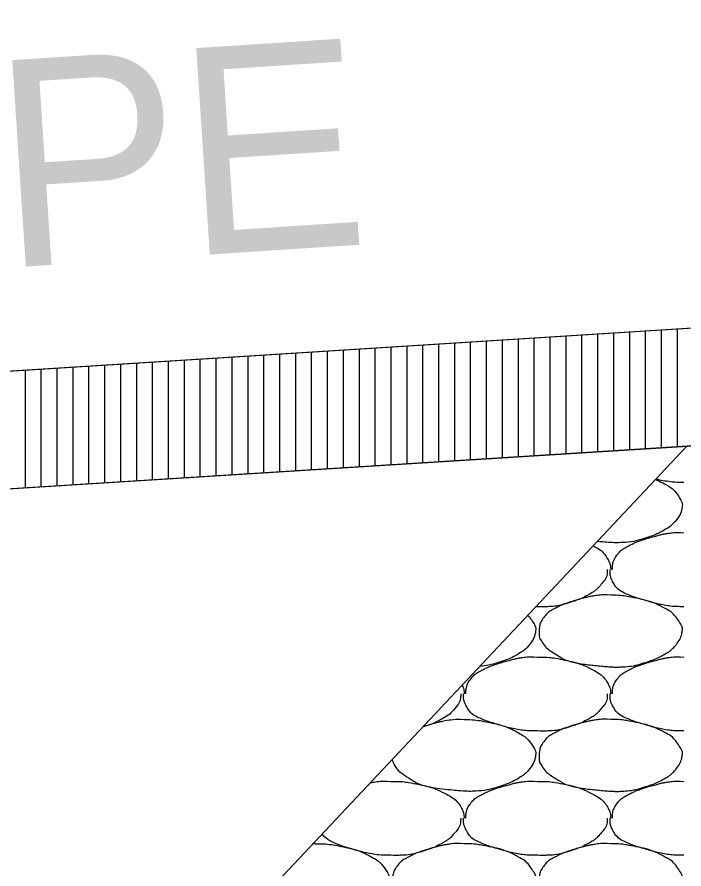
# Model space of a CAD drawing. Extents: x 1373719 to 1374161, y 379835 to 380167.
# Drawn here: x 1373957.362 to 1373959.459, y 379922.489 to 379925.166 of the extents above; entities that cross this region are included whole.
import ezdxf

# ---------------------------------------------------------------- set-up
doc = ezdxf.new("R2010")
doc.units = 0
for name, color, linetype in [('ACHM Surface', 7, 'Continuous'), ('Aggregate Base Course', 7, 'Continuous'), ('GREEN_TXT', 7, 'Continuous'), ('Pavement Layers', 7, 'Continuous'), ('SIGNATURE', 7, 'Continuous')]:
    doc.layers.add(name, color=color, linetype=linetype)

msp = doc.modelspace()

# ---------------------------------------------------------------- linework, layer by layer
msp.add_line((1373942.5249, 379923.119), (1373962.0249, 379924.3496))
at = {"layer": 'ACHM Surface'}
for p, q in [((1373959.438, 379923.8161), (1373959.438, 379924.1863)), ((1373959.038, 379923.7908), (1373959.038, 379924.1611)), ((1373959.088, 379923.794), (1373959.088, 379924.1642)), ((1373959.138, 379923.7971), (1373959.138, 379924.1674)), ((1373959.188, 379923.8003), (1373959.188, 379924.1705)), ((1373959.238, 379923.8035), (1373959.238, 379924.1737)), ((1373959.288, 379923.8066), (1373959.288, 379924.1769)), ((1373959.338, 379923.8098), (1373959.338, 379924.18)), ((1373959.388, 379923.8129), (1373959.388, 379924.1832)), ((1373958.588, 379923.7624), (1373958.588, 379924.1327)), ((1373958.638, 379923.7656), (1373958.638, 379924.1358)), ((1373958.688, 379923.7687), (1373958.688, 379924.139)), ((1373958.738, 379923.7719), (1373958.738, 379924.1421)), ((1373958.788, 379923.7751), (1373958.788, 379924.1453)), ((1373958.838, 379923.7782), (1373958.838, 379924.1485)), ((1373958.888, 379923.7814), (1373958.888, 379924.1516)), ((1373958.938, 379923.7845), (1373958.938, 379924.1548)), ((1373958.988, 379923.7877), (1373958.988, 379924.1579)), ((1373958.188, 379923.7372), (1373958.188, 379924.1074)), ((1373958.238, 379923.7404), (1373958.238, 379924.1106)), ((1373958.288, 379923.7435), (1373958.288, 379924.1137)), ((1373958.338, 379923.7467), (1373958.338, 379924.1169)), ((1373958.388, 379923.7498), (1373958.388, 379924.1201)), ((1373958.438, 379923.753), (1373958.438, 379924.1232)), ((1373958.488, 379923.7561), (1373958.488, 379924.1264)), ((1373958.538, 379923.7593), (1373958.538, 379924.1295)), ((1373957.738, 379923.7088), (1373957.738, 379924.079)), ((1373957.788, 379923.712), (1373957.788, 379924.0822)), ((1373957.838, 379923.7151), (1373957.838, 379924.0853)), ((1373957.888, 379923.7183), (1373957.888, 379924.0885)), ((1373957.938, 379923.7214), (1373957.938, 379924.0917)), ((1373957.988, 379923.7246), (1373957.988, 379924.0948)), ((1373958.038, 379923.7277), (1373958.038, 379924.098)), ((1373958.088, 379923.7309), (1373958.088, 379924.1011)), ((1373958.138, 379923.734), (1373958.138, 379924.1043)), ((1373957.388, 379923.6867), (1373957.388, 379924.0569)), ((1373957.438, 379923.6899), (1373957.438, 379924.0601)), ((1373957.488, 379923.693), (1373957.488, 379924.0633)), ((1373957.538, 379923.6962), (1373957.538, 379924.0664)), ((1373957.588, 379923.6993), (1373957.588, 379924.0696)), ((1373957.638, 379923.7025), (1373957.638, 379924.0727)), ((1373957.688, 379923.7056), (1373957.688, 379924.0759))]:
    msp.add_line(p, q, dxfattribs=at)
at = {"layer": 'Aggregate Base Course'}
for points, degree in [([(1373959.369, 379923.7127), (1373959.3791, 379923.7086), (1373959.3892, 379923.7039), (1373959.4192, 379923.6878), (1373959.4328, 379923.6734), (1373959.4517, 379923.645), (1373959.4548, 379923.6351), (1373959.4502, 379923.6096), (1373959.4414, 379923.5928), (1373959.4196, 379923.5685), (1373959.4113, 379923.5621), (1373959.3829, 379923.546), (1373959.365, 379923.5374), (1373959.3197, 379923.523), (1373959.2942, 379923.5165), (1373959.2547, 379923.5141), (1373959.2414, 379923.514), (1373959.2142, 379923.5158), (1373959.2003, 379923.5171), (1373959.1863, 379923.5185)], 3), ([(1373959.4586, 379923.7039), (1373959.4562, 379923.7039), (1373959.4538, 379923.7039), (1373959.4316, 379923.7039), (1373959.4118, 379923.7058), (1373959.3847, 379923.7106), (1373959.3775, 379923.7123), (1373959.3703, 379923.7141)], 3), ([(1373959.2336, 379923.4303), (1373959.2337, 379923.4309), (1373959.2336, 379923.4315), (1373959.2336, 379923.4321), (1373959.234, 379923.4473), (1373959.2383, 379923.4619), (1373959.248, 379923.4753), (1373959.258, 379923.4889), (1373959.2702, 379923.4969), (1373959.284, 379923.5041), (1373959.2959, 379923.5103), (1373959.3075, 379923.5161), (1373959.32, 379923.5203), (1373959.3379, 379923.5263), (1373959.3558, 379923.5317), (1373959.374, 379923.5365), (1373959.3854, 379923.5395), (1373959.3967, 379923.5419), (1373959.4082, 379923.5437), (1373959.4249, 379923.5463), (1373959.4419, 379923.5469), (1373959.4586, 379923.5455)], 3), ([(1373959.1733, 379923.5046), (1373959.1736, 379923.5045), (1373959.1739, 379923.5043), (1373959.1942, 379923.4934), (1373959.2101, 379923.4795), (1373959.2258, 379923.4503), (1373959.2275, 379923.4414), (1373959.2283, 379923.4315), (1373959.2284, 379923.4309), (1373959.2282, 379923.4303)], 3), ([(1373959.2174, 379923.4303), (1373959.2175, 379923.4285), (1373959.2175, 379923.4267), (1373959.2174, 379923.4249), (1373959.2168, 379923.4067), (1373959.2052, 379923.3908), (1373959.1922, 379923.3763), (1373959.1841, 379923.3671), (1373959.1755, 379923.3605), (1373959.1652, 379923.3547), (1373959.1471, 379923.3444), (1373959.1292, 379923.3358), (1373959.1094, 379923.3295), (1373959.0839, 379923.3214), (1373959.0584, 379923.3143), (1373959.032, 379923.3133), (1373959.0206, 379923.3129), (1373959.0092, 379923.3128), (1373958.9978, 379923.3133)], 3), ([(1373959.4586, 379923.3133), (1373959.4562, 379923.3133), (1373959.4538, 379923.3133), (1373959.4514, 379923.3133), (1373959.4316, 379923.3133), (1373959.4118, 379923.3152), (1373959.392, 379923.3187), (1373959.371, 379923.3225), (1373959.351, 379923.3289), (1373959.3305, 379923.3348), (1373959.3128, 379923.3399), (1373959.2958, 379923.3455), (1373959.2786, 379923.3529), (1373959.2596, 379923.3611), (1373959.2437, 379923.3749), (1373959.2336, 379923.3943), (1373959.2285, 379923.4043), (1373959.2264, 379923.4144), (1373959.2264, 379923.4249), (1373959.2264, 379923.4267), (1373959.2264, 379923.4285), (1373959.2264, 379923.4303)], 3), ([(1373959.2282, 379923.3493), (1373959.2546, 379923.3497), (1373959.2811, 379923.3457), (1373959.3074, 379923.3403), (1373959.3397, 379923.3337), (1373959.3694, 379923.3239), (1373959.3992, 379923.3079), (1373959.4192, 379923.2972), (1373959.4328, 379923.2828), (1373959.446, 379923.2629), (1373959.4517, 379923.2544), (1373959.4548, 379923.2445), (1373959.4532, 379923.2359), (1373959.4502, 379923.219), (1373959.4414, 379923.2022), (1373959.428, 379923.1873), (1373959.4196, 379923.1779), (1373959.4113, 379923.1715), (1373959.401, 379923.1657), (1373959.3829, 379923.1554), (1373959.365, 379923.1468), (1373959.3452, 379923.1405), (1373959.3197, 379923.1324), (1373959.2942, 379923.1259), (1373959.2678, 379923.1243), (1373959.2547, 379923.1235), (1373959.2414, 379923.1234), (1373959.2282, 379923.1243), (1373959.2084, 379923.1256), (1373959.1886, 379923.1275), (1373959.1688, 379923.1297), (1373959.147, 379923.1321), (1373959.1255, 379923.1355), (1373959.104, 379923.1405), (1373959.0864, 379923.1446), (1373959.0712, 379923.154), (1373959.0554, 379923.1639), (1373959.0376, 379923.1751), (1373959.023, 379923.186), (1373959.0104, 379923.2053), (1373959.004, 379923.2152), (1373959.0027, 379923.2258), (1373959.0032, 379923.2359), (1373959.0041, 379923.2505), (1373959.0072, 379923.2652), (1373959.0176, 379923.2791), (1373959.0283, 379923.2932), (1373959.0398, 379923.3007), (1373959.0536, 379923.3079), (1373959.0655, 379923.3141), (1373959.0771, 379923.3199), (1373959.0896, 379923.3241), (1373959.1075, 379923.3301), (1373959.1254, 379923.3355), (1373959.1436, 379923.3403), (1373959.155, 379923.3433), (1373959.1663, 379923.3457), (1373959.1778, 379923.3475), (1373959.1945, 379923.3501), (1373959.2115, 379923.3507), (1373959.2282, 379923.3493)], 3), ([(1373958.9978, 379923.3133), (1373958.9963, 379923.3133), (1373958.9948, 379923.3133), (1373958.9933, 379923.3133)], 2), ([(1373958.9674, 379923.2858), (1373958.9737, 379923.2791), (1373958.9795, 379923.2715), (1373958.9909, 379923.2544), (1373958.994, 379923.2445), (1373958.9894, 379923.219), (1373958.9806, 379923.2022), (1373958.9588, 379923.1779), (1373958.9505, 379923.1715), (1373958.9221, 379923.1554), (1373958.9042, 379923.1468), (1373958.8619, 379923.1334), (1373958.8393, 379923.1275), (1373958.8163, 379923.1251)], 3), ([(1373958.7728, 379923.0397), (1373958.7729, 379923.0403), (1373958.7728, 379923.0409), (1373958.7728, 379923.0415), (1373958.7732, 379923.0567), (1373958.7775, 379923.0713), (1373958.7872, 379923.0847), (1373958.7972, 379923.0983), (1373958.8094, 379923.1063), (1373958.8232, 379923.1135), (1373958.8351, 379923.1197), (1373958.8467, 379923.1255), (1373958.8592, 379923.1297), (1373958.8771, 379923.1357), (1373958.895, 379923.1411), (1373958.9132, 379923.1459), (1373958.9246, 379923.1489), (1373958.9359, 379923.1513), (1373958.9474, 379923.1531), (1373958.9641, 379923.1557), (1373958.9811, 379923.1563), (1373958.9978, 379923.1549)], 3), ([(1373958.9978, 379923.1549), (1373958.9996, 379923.1548), (1373959.0014, 379923.155), (1373959.0032, 379923.1549)], 2), ([(1373959.0032, 379923.1549), (1373959.0296, 379923.1553), (1373959.0561, 379923.1513), (1373959.0824, 379923.1459), (1373959.1147, 379923.1393), (1373959.1444, 379923.1295), (1373959.1742, 379923.1135), (1373959.1942, 379923.1028), (1373959.2101, 379923.0889), (1373959.221, 379923.0685), (1373959.2258, 379923.0597), (1373959.2275, 379923.0508), (1373959.2282, 379923.0415), (1373959.2283, 379923.0409), (1373959.2284, 379923.0403), (1373959.2282, 379923.0397)], 3), ([(1373959.2336, 379923.0397), (1373959.2337, 379923.0403), (1373959.2336, 379923.0409), (1373959.2336, 379923.0415), (1373959.234, 379923.0567), (1373959.2383, 379923.0713), (1373959.248, 379923.0847), (1373959.258, 379923.0983), (1373959.2702, 379923.1063), (1373959.284, 379923.1135), (1373959.2959, 379923.1197), (1373959.3075, 379923.1255), (1373959.32, 379923.1297), (1373959.3379, 379923.1357), (1373959.3558, 379923.1411), (1373959.374, 379923.1459), (1373959.3854, 379923.1489), (1373959.3967, 379923.1513), (1373959.4082, 379923.1531), (1373959.4249, 379923.1557), (1373959.4419, 379923.1563), (1373959.4586, 379923.1549)], 3), ([(1373958.7612, 379923.0666), (1373958.7652, 379923.0584), (1373958.7668, 379923.0501), (1373958.7675, 379923.0409), (1373958.7676, 379923.0403), (1373958.7674, 379923.0397)], 3), ([(1373958.7566, 379923.0397), (1373958.7567, 379923.0379), (1373958.7567, 379923.0361), (1373958.756, 379923.0161), (1373958.7444, 379923.0002), (1373958.7233, 379922.9765), (1373958.7147, 379922.9699), (1373958.6863, 379922.9538), (1373958.6684, 379922.9452), (1373958.6451, 379922.9378), (1373958.6416, 379922.9367), (1373958.6381, 379922.9356)], 3), ([(1373958.9978, 379922.9227), (1373958.9954, 379922.9227), (1373958.993, 379922.9227), (1373958.9906, 379922.9227), (1373958.9708, 379922.9227), (1373958.951, 379922.9246), (1373958.9312, 379922.9281), (1373958.9102, 379922.9319), (1373958.8902, 379922.9383), (1373958.8697, 379922.9442), (1373958.852, 379922.9493), (1373958.835, 379922.9549), (1373958.8178, 379922.9623), (1373958.7988, 379922.9705), (1373958.7829, 379922.9843), (1373958.7728, 379923.0037), (1373958.7677, 379923.0137), (1373958.7656, 379923.0238), (1373958.7656, 379923.0343), (1373958.7656, 379923.0361), (1373958.7656, 379923.0379), (1373958.7656, 379923.0397)], 3), ([(1373959.2174, 379923.0397), (1373959.2175, 379923.0379), (1373959.2175, 379923.0361), (1373959.2174, 379923.0343), (1373959.2168, 379923.0161), (1373959.2052, 379923.0002), (1373959.1922, 379922.9857), (1373959.1841, 379922.9765), (1373959.1755, 379922.9699), (1373959.1652, 379922.9641), (1373959.1471, 379922.9538), (1373959.1292, 379922.9452), (1373959.1094, 379922.9389), (1373959.0839, 379922.9308), (1373959.0584, 379922.9237), (1373959.032, 379922.9227), (1373959.0206, 379922.9223), (1373959.0092, 379922.9222), (1373958.9978, 379922.9227)], 3), ([(1373959.4586, 379922.9227), (1373959.4562, 379922.9227), (1373959.4538, 379922.9227), (1373959.4514, 379922.9227), (1373959.4316, 379922.9227), (1373959.4118, 379922.9246), (1373959.392, 379922.9281), (1373959.371, 379922.9319), (1373959.351, 379922.9383), (1373959.3305, 379922.9442), (1373959.3128, 379922.9493), (1373959.2958, 379922.9549), (1373959.2786, 379922.9623), (1373959.2596, 379922.9705), (1373959.2437, 379922.9843), (1373959.2336, 379923.0037), (1373959.2285, 379923.0137), (1373959.2264, 379923.0238), (1373959.2264, 379923.0343), (1373959.2264, 379923.0361), (1373959.2264, 379923.0379), (1373959.2264, 379923.0397)], 3), ([(1373958.7674, 379922.9587), (1373958.7938, 379922.9591), (1373958.8203, 379922.9551), (1373958.8789, 379922.9431), (1373958.9086, 379922.9333), (1373958.9584, 379922.9066), (1373958.972, 379922.8922), (1373958.9909, 379922.8638), (1373958.994, 379922.8539), (1373958.9894, 379922.8284), (1373958.9806, 379922.8116), (1373958.9588, 379922.7873), (1373958.9505, 379922.7809), (1373958.9221, 379922.7648), (1373958.9042, 379922.7562), (1373958.8589, 379922.7418), (1373958.8334, 379922.7353), (1373958.7939, 379922.7329), (1373958.7806, 379922.7328), (1373958.7476, 379922.735), (1373958.7278, 379922.7369), (1373958.6862, 379922.7415), (1373958.6647, 379922.7449), (1373958.6256, 379922.754), (1373958.6104, 379922.7634), (1373958.5768, 379922.7845), (1373958.5622, 379922.7954), (1373958.5455, 379922.821), (1373958.5435, 379922.8277), (1373958.5427, 379922.8342)], 3), ([(1373958.6393, 379922.937), (1373958.6537, 379922.9416), (1373958.6681, 379922.9459), (1373958.6942, 379922.9527), (1373958.7055, 379922.9551), (1373958.7337, 379922.9595), (1373958.7507, 379922.9601), (1373958.7674, 379922.9587)], 3), ([(1373959.2282, 379922.9587), (1373959.2546, 379922.9591), (1373959.2811, 379922.9551), (1373959.3074, 379922.9497), (1373959.3397, 379922.9431), (1373959.3694, 379922.9333), (1373959.3992, 379922.9173), (1373959.4192, 379922.9066), (1373959.4328, 379922.8922), (1373959.446, 379922.8723), (1373959.4517, 379922.8638), (1373959.4548, 379922.8539), (1373959.4532, 379922.8453), (1373959.4502, 379922.8284), (1373959.4414, 379922.8116), (1373959.428, 379922.7967), (1373959.4196, 379922.7873), (1373959.4113, 379922.7809), (1373959.401, 379922.7751), (1373959.3829, 379922.7648), (1373959.365, 379922.7562), (1373959.3452, 379922.7499), (1373959.3197, 379922.7418), (1373959.2942, 379922.7353), (1373959.2678, 379922.7337), (1373959.2547, 379922.7329), (1373959.2414, 379922.7328), (1373959.2282, 379922.7337), (1373959.2084, 379922.735), (1373959.1886, 379922.7369), (1373959.1688, 379922.7391), (1373959.147, 379922.7415), (1373959.1255, 379922.7449), (1373959.104, 379922.7499), (1373959.0864, 379922.754), (1373959.0712, 379922.7634), (1373959.0554, 379922.7733), (1373959.0376, 379922.7845), (1373959.023, 379922.7954), (1373959.0104, 379922.8147), (1373959.004, 379922.8246), (1373959.0027, 379922.8352), (1373959.0032, 379922.8453), (1373959.0041, 379922.8599), (1373959.0072, 379922.8746), (1373959.0176, 379922.8885), (1373959.0283, 379922.9026), (1373959.0398, 379922.9101), (1373959.0536, 379922.9173), (1373959.0655, 379922.9235), (1373959.0771, 379922.9293), (1373959.0896, 379922.9335), (1373959.1075, 379922.9395), (1373959.1254, 379922.9449), (1373959.1436, 379922.9497), (1373959.155, 379922.9527), (1373959.1663, 379922.9551), (1373959.1778, 379922.9569), (1373959.1945, 379922.9595), (1373959.2115, 379922.9601), (1373959.2282, 379922.9587)], 3), ([(1373958.4729, 379922.76), (1373958.4775, 379922.761), (1373958.482, 379922.7618), (1373958.5033, 379922.7651), (1373958.5203, 379922.7657), (1373958.537, 379922.7643)], 3), ([(1373958.537, 379922.7643), (1373958.5388, 379922.7642), (1373958.5406, 379922.7644), (1373958.5424, 379922.7643)], 2), ([(1373958.5424, 379922.7643), (1373958.5688, 379922.7647), (1373958.5953, 379922.7607), (1373958.6216, 379922.7553), (1373958.6539, 379922.7487), (1373958.6836, 379922.7389), (1373958.7134, 379922.7229), (1373958.7334, 379922.7122), (1373958.7493, 379922.6983), (1373958.7602, 379922.6779), (1373958.765, 379922.6691), (1373958.7667, 379922.6602), (1373958.7674, 379922.6509), (1373958.7675, 379922.6503), (1373958.7676, 379922.6497), (1373958.7674, 379922.6491)], 3), ([(1373958.7728, 379922.6491), (1373958.7729, 379922.6497), (1373958.7728, 379922.6503), (1373958.7728, 379922.6509), (1373958.7732, 379922.6661), (1373958.7775, 379922.6807), (1373958.7872, 379922.6941), (1373958.7972, 379922.7077), (1373958.8094, 379922.7157), (1373958.8232, 379922.7229), (1373958.8351, 379922.7291), (1373958.8467, 379922.7349), (1373958.8592, 379922.7391), (1373958.8771, 379922.7451), (1373958.895, 379922.7505), (1373958.9132, 379922.7553), (1373958.9246, 379922.7583), (1373958.9359, 379922.7607), (1373958.9474, 379922.7625), (1373958.9641, 379922.7651), (1373958.9811, 379922.7657), (1373958.9978, 379922.7643)], 3), ([(1373958.9978, 379922.7643), (1373958.9996, 379922.7642), (1373959.0014, 379922.7644), (1373959.0032, 379922.7643)], 2), ([(1373959.0032, 379922.7643), (1373959.0296, 379922.7647), (1373959.0561, 379922.7607), (1373959.0824, 379922.7553), (1373959.1147, 379922.7487), (1373959.1444, 379922.7389), (1373959.1742, 379922.7229), (1373959.1942, 379922.7122), (1373959.2101, 379922.6983), (1373959.221, 379922.6779), (1373959.2258, 379922.6691), (1373959.2275, 379922.6602), (1373959.2282, 379922.6509), (1373959.2283, 379922.6503), (1373959.2284, 379922.6497), (1373959.2282, 379922.6491)], 3), ([(1373959.2336, 379922.6491), (1373959.2337, 379922.6497), (1373959.2336, 379922.6503), (1373959.2336, 379922.6509), (1373959.234, 379922.6661), (1373959.2383, 379922.6807), (1373959.248, 379922.6941), (1373959.258, 379922.7077), (1373959.2702, 379922.7157), (1373959.284, 379922.7229), (1373959.2959, 379922.7291), (1373959.3075, 379922.7349), (1373959.32, 379922.7391), (1373959.3379, 379922.7451), (1373959.3558, 379922.7505), (1373959.374, 379922.7553), (1373959.3854, 379922.7583), (1373959.3967, 379922.7607), (1373959.4082, 379922.7625), (1373959.4249, 379922.7651), (1373959.4419, 379922.7657), (1373959.4586, 379922.7643)], 3), ([(1373958.7566, 379922.6491), (1373958.7567, 379922.6473), (1373958.7567, 379922.6455), (1373958.7566, 379922.6437), (1373958.756, 379922.6255), (1373958.7444, 379922.6096), (1373958.7314, 379922.5951), (1373958.7233, 379922.5859), (1373958.7147, 379922.5793), (1373958.7044, 379922.5735), (1373958.6863, 379922.5632), (1373958.6684, 379922.5546), (1373958.6486, 379922.5483), (1373958.6231, 379922.5402), (1373958.5976, 379922.5331), (1373958.5712, 379922.5321), (1373958.5598, 379922.5317), (1373958.5484, 379922.5316), (1373958.537, 379922.5321)], 3), ([(1373958.9978, 379922.5321), (1373958.9954, 379922.5321), (1373958.993, 379922.5321), (1373958.9906, 379922.5321), (1373958.9708, 379922.5321), (1373958.951, 379922.534), (1373958.9312, 379922.5375), (1373958.9102, 379922.5413), (1373958.8902, 379922.5477), (1373958.8697, 379922.5536), (1373958.852, 379922.5587), (1373958.835, 379922.5643), (1373958.8178, 379922.5717), (1373958.7988, 379922.5799), (1373958.7829, 379922.5937), (1373958.7728, 379922.6131), (1373958.7677, 379922.6231), (1373958.7656, 379922.6332), (1373958.7656, 379922.6437), (1373958.7656, 379922.6455), (1373958.7656, 379922.6473), (1373958.7656, 379922.6491)], 3), ([(1373959.2174, 379922.6491), (1373959.2175, 379922.6473), (1373959.2175, 379922.6455), (1373959.2174, 379922.6437), (1373959.2168, 379922.6255), (1373959.2052, 379922.6096), (1373959.1922, 379922.5951), (1373959.1841, 379922.5859), (1373959.1755, 379922.5793), (1373959.1652, 379922.5735), (1373959.1471, 379922.5632), (1373959.1292, 379922.5546), (1373959.1094, 379922.5483), (1373959.0839, 379922.5402), (1373959.0584, 379922.5331), (1373959.032, 379922.5321), (1373959.0206, 379922.5317), (1373959.0092, 379922.5316), (1373958.9978, 379922.5321)], 3), ([(1373959.4586, 379922.5321), (1373959.4562, 379922.5321), (1373959.4538, 379922.5321), (1373959.4514, 379922.5321), (1373959.4316, 379922.5321), (1373959.4118, 379922.534), (1373959.392, 379922.5375), (1373959.371, 379922.5413), (1373959.351, 379922.5477), (1373959.3305, 379922.5536), (1373959.3128, 379922.5587), (1373959.2958, 379922.5643), (1373959.2786, 379922.5717), (1373959.2596, 379922.5799), (1373959.2437, 379922.5937), (1373959.2336, 379922.6131), (1373959.2285, 379922.6231), (1373959.2264, 379922.6332), (1373959.2264, 379922.6437), (1373959.2264, 379922.6455), (1373959.2264, 379922.6473), (1373959.2264, 379922.6491)], 3), ([(1373958.537, 379922.5321), (1373958.5346, 379922.5321), (1373958.5322, 379922.5321), (1373958.51, 379922.5321), (1373958.4902, 379922.534), (1373958.4494, 379922.5413), (1373958.4294, 379922.5477), (1373958.3912, 379922.5587), (1373958.3742, 379922.5643), (1373958.3431, 379922.5777), (1373958.3308, 379922.5868), (1373958.3213, 379922.5988)], 3), ([(1373958.3066, 379922.5681), (1373958.333, 379922.5685), (1373958.3595, 379922.5645), (1373958.4181, 379922.5525), (1373958.4478, 379922.5427), (1373958.4976, 379922.516), (1373958.5112, 379922.5016), (1373958.5301, 379922.4732), (1373958.5332, 379922.4633), (1373958.5286, 379922.4378), (1373958.5198, 379922.421), (1373958.498, 379922.3967), (1373958.4897, 379922.3903), (1373958.4613, 379922.3742), (1373958.4434, 379922.3656), (1373958.3981, 379922.3512), (1373958.3726, 379922.3447), (1373958.3331, 379922.3423), (1373958.3198, 379922.3422), (1373958.2868, 379922.3444), (1373958.267, 379922.3463), (1373958.2254, 379922.3509), (1373958.2039, 379922.3543), (1373958.1648, 379922.3634), (1373958.1496, 379922.3728), (1373958.1305, 379922.3848), (1373958.1272, 379922.3869), (1373958.124, 379922.3891)], 3), ([(1373958.293, 379922.5688), (1373958.2976, 379922.5687), (1373958.3021, 379922.5685), (1373958.3066, 379922.5681)], 2), ([(1373958.7674, 379922.5681), (1373958.7938, 379922.5685), (1373958.8203, 379922.5645), (1373958.8466, 379922.5591), (1373958.8789, 379922.5525), (1373958.9086, 379922.5427), (1373958.9384, 379922.5267), (1373958.9584, 379922.516), (1373958.972, 379922.5016), (1373958.9852, 379922.4817), (1373958.9909, 379922.4732), (1373958.994, 379922.4633), (1373958.9924, 379922.4547), (1373958.9894, 379922.4378), (1373958.9806, 379922.421), (1373958.9672, 379922.4061), (1373958.9588, 379922.3967), (1373958.9505, 379922.3903), (1373958.9402, 379922.3845), (1373958.9221, 379922.3742), (1373958.9042, 379922.3656), (1373958.8844, 379922.3593), (1373958.8589, 379922.3512), (1373958.8334, 379922.3447), (1373958.807, 379922.3431), (1373958.7939, 379922.3423), (1373958.7806, 379922.3422), (1373958.7674, 379922.3431), (1373958.7476, 379922.3444), (1373958.7278, 379922.3463), (1373958.708, 379922.3485), (1373958.6862, 379922.3509), (1373958.6647, 379922.3543), (1373958.6432, 379922.3593), (1373958.6256, 379922.3634), (1373958.6104, 379922.3728), (1373958.5946, 379922.3827), (1373958.5768, 379922.3939), (1373958.5622, 379922.4048), (1373958.5496, 379922.4241), (1373958.5432, 379922.434), (1373958.5419, 379922.4446), (1373958.5424, 379922.4547), (1373958.5433, 379922.4693), (1373958.5464, 379922.484), (1373958.5568, 379922.4979), (1373958.5675, 379922.512), (1373958.579, 379922.5195), (1373958.5928, 379922.5267), (1373958.6047, 379922.5329), (1373958.6163, 379922.5387), (1373958.6288, 379922.5429), (1373958.6467, 379922.5489), (1373958.6646, 379922.5543), (1373958.6828, 379922.5591), (1373958.6942, 379922.5621), (1373958.7055, 379922.5645), (1373958.717, 379922.5663), (1373958.7337, 379922.5689), (1373958.7507, 379922.5695), (1373958.7674, 379922.5681)], 3), ([(1373959.2282, 379922.5681), (1373959.2546, 379922.5685), (1373959.2811, 379922.5645), (1373959.3074, 379922.5591), (1373959.3397, 379922.5525), (1373959.3694, 379922.5427), (1373959.3992, 379922.5267), (1373959.4192, 379922.516), (1373959.4328, 379922.5016), (1373959.446, 379922.4817), (1373959.4517, 379922.4732), (1373959.4548, 379922.4633), (1373959.4532, 379922.4547), (1373959.4502, 379922.4378), (1373959.4414, 379922.421), (1373959.428, 379922.4061), (1373959.4196, 379922.3967), (1373959.4113, 379922.3903), (1373959.401, 379922.3845), (1373959.3829, 379922.3742), (1373959.365, 379922.3656), (1373959.3452, 379922.3593), (1373959.3197, 379922.3512), (1373959.2942, 379922.3447), (1373959.2678, 379922.3431), (1373959.2547, 379922.3423), (1373959.2414, 379922.3422), (1373959.2282, 379922.3431), (1373959.2084, 379922.3444), (1373959.1886, 379922.3463), (1373959.1688, 379922.3485), (1373959.147, 379922.3509), (1373959.1255, 379922.3543), (1373959.104, 379922.3593), (1373959.0864, 379922.3634), (1373959.0712, 379922.3728), (1373959.0554, 379922.3827), (1373959.0376, 379922.3939), (1373959.023, 379922.4048), (1373959.0104, 379922.4241), (1373959.004, 379922.434), (1373959.0027, 379922.4446), (1373959.0032, 379922.4547), (1373959.0041, 379922.4693), (1373959.0072, 379922.484), (1373959.0176, 379922.4979), (1373959.0283, 379922.512), (1373959.0398, 379922.5195), (1373959.0536, 379922.5267), (1373959.0655, 379922.5329), (1373959.0771, 379922.5387), (1373959.0896, 379922.5429), (1373959.1075, 379922.5489), (1373959.1254, 379922.5543), (1373959.1436, 379922.5591), (1373959.155, 379922.5621), (1373959.1663, 379922.5645), (1373959.1778, 379922.5663), (1373959.1945, 379922.5689), (1373959.2115, 379922.5695), (1373959.2282, 379922.5681)], 3)]:
    msp.add_open_spline(points, degree=degree, dxfattribs=at)
at = {"layer": 'Pavement Layers'}
msp.add_line((1373942.5249, 379922.7487), (1373962.0249, 379923.9793), dxfattribs=at)
at = {"layer": 'SIGNATURE'}
for points in [[(1373942.5249, 379922.7487), (1373942.9199, 379923.1439), (1373962.0249, 379924.3496), (1373981.1765, 379925.5582), (1373981.5249, 379925.2099), (1373962.0249, 379923.9793)], [(1373957.9353, 379922.1885), (1373959.468, 379923.818), (1373965.1246, 379924.1749), (1373967.1748, 379922.7716)]]:
    msp.add_lwpolyline(points, close=True, dxfattribs=at)

# ---------------------------------------------------------------- texts
at = {"layer": 'GREEN_TXT'}
msp.add_text('SUPERELEVATION SLOPE', height=0.65, rotation=3.7342, dxfattribs=at).set_placement((1373947.4849, 379923.7358))

doc.saveas('drawing.dxf')
